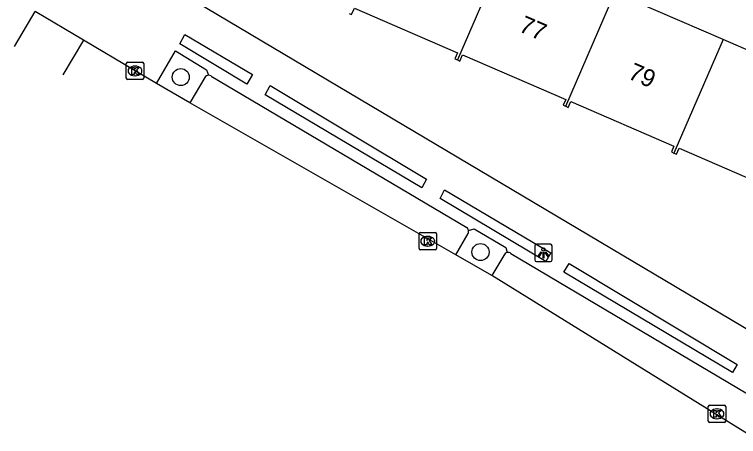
# Model space of a CAD drawing. Extents: x 162812 to 163818, y 381639 to 382470.
# Drawn here: x 163388.53 to 163430.15, y 381808.82 to 381833.08 of the extents above; entities that cross this region are included whole.
import ezdxf

# ---------------------------------------------------------------- set-up
doc = ezdxf.new("R2010")
doc.units = 0
for name, color, linetype in [('IMGEO_Boom', 7, 'Continuous'), ('IMGEO_Kolk', 7, 'Continuous'), ('IMGEO_Lichtpunt', 7, 'Continuous'), ('IMGEO_Pand', 7, 'Continuous'), ('IMGEO_Pand_nummerreeks', 7, 'Continuous'), ('IMGEO_Parkeervlak_open', 7, 'Continuous'), ('IMGEO_Rijbaan_lokaal_gesloten', 7, 'Continuous'), ('IMGEO_Rijbaan_lokaal_open', 7, 'Continuous'), ('IMGEO_Voetpad_open', 7, 'Continuous')]:
    doc.layers.add(name, color=color, linetype=linetype)

msp = doc.modelspace()

# ---------------------------------------------------------------- linework, layer by layer
at = {"layer": 'IMGEO_Boom'}
for centre in [(163398.089, 381829.482), (163415.32, 381819.425)]:
    msp.add_circle(centre, 0.489, dxfattribs=at)
at = {"layer": 'IMGEO_Kolk'}
for p, q in [((163394.958, 381829.41), (163394.958, 381830.262)), ((163395.033, 381830.336), (163395.885, 381830.336)), ((163395.959, 381830.262), (163395.959, 381829.41)), ((163395.446, 381830.116), (163395.471, 381830.116)), ((163395.469, 381829.556), (163395.444, 381829.556)), ((163395.885, 381829.336), (163395.033, 381829.336)), ((163411.785, 381819.621), (163411.785, 381820.473)), ((163411.86, 381820.547), (163412.712, 381820.547)), ((163412.273, 381820.327), (163412.298, 381820.327)), ((163412.786, 381820.473), (163412.786, 381819.621)), ((163412.712, 381819.547), (163411.86, 381819.547)), ((163412.296, 381819.767), (163412.271, 381819.767)), ((163428.415, 381809.699), (163428.415, 381810.551)), ((163428.49, 381810.625), (163429.342, 381810.625)), ((163428.903, 381810.405), (163428.928, 381810.405)), ((163429.416, 381810.551), (163429.416, 381809.699)), ((163428.926, 381809.845), (163428.901, 381809.845)), ((163429.342, 381809.625), (163428.49, 381809.625))]:
    msp.add_line(p, q, dxfattribs=at)
for points in [[(163394.958, 381829.41), (163394.958, 381830.262)], [(163395.033, 381830.336), (163395.885, 381830.336)], [(163395.959, 381830.262), (163395.959, 381829.41)], [(163395.279, 381830.036), (163395.402, 381830.036), (163395.402, 381829.885), (163395.532, 381830.036), (163395.696, 381830.036), (163395.55, 381829.885), (163395.703, 381829.636), (163395.551, 381829.636), (163395.466, 381829.8), (163395.402, 381829.733), (163395.402, 381829.636), (163395.279, 381829.636), (163395.279, 381830.036)], [(163395.885, 381829.336), (163395.033, 381829.336)], [(163411.785, 381819.621), (163411.785, 381820.473)], [(163411.86, 381820.547), (163412.712, 381820.547)], [(163412.106, 381820.247), (163412.229, 381820.247), (163412.229, 381820.096), (163412.359, 381820.247), (163412.523, 381820.247), (163412.377, 381820.096), (163412.53, 381819.847), (163412.378, 381819.847), (163412.293, 381820.011), (163412.229, 381819.944), (163412.229, 381819.847), (163412.106, 381819.847), (163412.106, 381820.247)], [(163412.786, 381820.473), (163412.786, 381819.621)], [(163412.712, 381819.547), (163411.86, 381819.547)], [(163428.415, 381809.699), (163428.415, 381810.551)], [(163428.49, 381810.625), (163429.342, 381810.625)], [(163428.736, 381810.325), (163428.859, 381810.325), (163428.859, 381810.174), (163428.989, 381810.325), (163429.153, 381810.325), (163429.007, 381810.174), (163429.16, 381809.925), (163429.008, 381809.925), (163428.923, 381810.089), (163428.859, 381810.022), (163428.859, 381809.925), (163428.736, 381809.925), (163428.736, 381810.325)], [(163429.416, 381810.551), (163429.416, 381809.699)], [(163429.342, 381809.625), (163428.49, 381809.625)]]:
    msp.add_lwpolyline(points, dxfattribs=at)
for centre, start, end in [((163395.035, 381830.26), 91.552, 178.448), ((163395.035, 381830.26), 91.552, 178.448), ((163395.883, 381830.26), 1.552, 88.448), ((163395.883, 381830.26), 1.552, 88.448), ((163395.035, 381829.412), 181.552, 268.448), ((163395.035, 381829.412), 181.552, 268.448), ((163395.883, 381829.412), 271.552, 358.448), ((163395.883, 381829.412), 271.552, 358.448), ((163411.862, 381820.471), 91.552, 178.448), ((163411.862, 381820.471), 91.552, 178.448), ((163412.71, 381820.471), 1.552, 88.448), ((163412.71, 381820.471), 1.552, 88.448), ((163411.862, 381819.623), 181.552, 268.448), ((163411.862, 381819.623), 181.552, 268.448), ((163412.71, 381819.623), 271.552, 358.448), ((163412.71, 381819.623), 271.552, 358.448), ((163428.492, 381810.549), 91.552, 178.448), ((163428.492, 381810.549), 91.552, 178.448), ((163429.34, 381810.549), 1.552, 88.448), ((163429.34, 381810.549), 1.552, 88.448), ((163428.492, 381809.701), 181.552, 268.448), ((163428.492, 381809.701), 181.552, 268.448), ((163429.34, 381809.701), 271.552, 358.448), ((163429.34, 381809.701), 271.552, 358.448)]:
    msp.add_arc(centre, 0.0765, start, end, dxfattribs=at)
for centre, major_axis, ratio, start_param, end_param in [((163395.445, 381829.836), (-0.387, 0.002), 0.722429, 4.712389, 7.853982), ((163395.47, 381829.836), (-0.39, 0.002), 0.717154, 1.570796, 4.712389), ((163412.272, 381820.047), (-0.387, 0.002), 0.722429, 4.712389, 7.853982), ((163412.297, 381820.047), (-0.39, 0.002), 0.717154, 1.570796, 4.712389), ((163428.902, 381810.125), (-0.387, 0.002), 0.722429, 4.712389, 7.853982), ((163428.927, 381810.125), (-0.39, 0.002), 0.717154, 1.570796, 4.712389)]:
    msp.add_ellipse(centre, major_axis=major_axis, ratio=ratio, start_param=start_param, end_param=end_param, dxfattribs=at)
at = {"layer": 'IMGEO_Lichtpunt'}
for p, q in [((163419.341, 381819.874), (163418.533, 381819.874)), ((163419.341, 381819.874), (163418.533, 381819.874)), ((163418.439, 381819.779), (163418.439, 381818.972)), ((163418.439, 381819.779), (163418.439, 381818.972)), ((163419.435, 381818.972), (163419.435, 381819.779)), ((163419.435, 381818.972), (163419.435, 381819.779)), ((163418.533, 381818.878), (163419.341, 381818.878)), ((163418.533, 381818.878), (163419.341, 381818.878))]:
    msp.add_line(p, q, dxfattribs=at)
for points in [[(163418.813, 381819.443), (163418.852, 381819.415), (163418.664, 381819.153), (163418.626, 381819.18), (163418.813, 381819.443)], [(163418.915, 381819.395), (163418.962, 381819.395), (163418.962, 381819.073), (163418.915, 381819.073), (163418.915, 381819.395)], [(163419.025, 381819.415), (163419.063, 381819.442), (163419.25, 381819.18), (163419.211, 381819.152), (163419.025, 381819.415)]]:
    msp.add_lwpolyline(points, dxfattribs=at)
msp.add_circle((163418.938, 381819.577), 0.0994, dxfattribs=at)
for centre, start, end in [((163418.533, 381819.779), 90, 180), ((163418.533, 381819.779), 90, 180), ((163419.341, 381819.779), 0, 90), ((163419.341, 381819.779), 0, 90), ((163418.533, 381818.972), 180, 270), ((163418.533, 381818.972), 180, 270), ((163419.341, 381818.972), 270, 0), ((163419.341, 381818.972), 270, 360)]:
    msp.add_arc(centre, 0.0946, start, end, dxfattribs=at)
at = {"layer": 'IMGEO_Pand'}
for points in [[(163416.834, 381837.028), (163413.99, 381830.465)], [(163420.221, 381827.804), (163423.05, 381834.333)], [(163429.266, 381831.638), (163423.05, 381834.333)], [(163407.765, 381833.138), (163407.912, 381833.075), (163408.07, 381833.439), (163413.996, 381830.882), (163413.843, 381830.529), (163413.99, 381830.465)], [(163429.266, 381831.638), (163426.44, 381825.116)], [(163435.482, 381828.943), (163429.266, 381831.638)], [(163413.99, 381830.465), (163414.137, 381830.401), (163414.29, 381830.755), (163420.217, 381828.198), (163420.074, 381827.868), (163420.221, 381827.804)], [(163420.221, 381827.804), (163420.368, 381827.74), (163420.511, 381828.071), (163426.438, 381825.514), (163426.293, 381825.18), (163426.44, 381825.116)], [(163426.44, 381825.116), (163426.587, 381825.052), (163426.732, 381825.387), (163432.658, 381822.83), (163432.518, 381822.507), (163432.665, 381822.443)]]:
    msp.add_lwpolyline(points, dxfattribs=at)
at = {"layer": 'IMGEO_Parkeervlak_open'}
for points in [[(163399.48, 381829.459), (163398.609, 381827.994)], [(163413.902, 381819.257), (163414.615, 381820.483)], [(163416.665, 381819.235), (163415.975, 381818.069)]]:
    msp.add_lwpolyline(points, dxfattribs=at)
for centre, radius, start, end in [((163399.696, 381829.335), 0.249, 93.3052, 150.1942), ((163414.332, 381820.606), 0.308, 336.5018, 11.8331), ((163416.908, 381819.137), 0.262, 100.6135, 158.1252)]:
    msp.add_arc(centre, radius, start, end, dxfattribs=at)
at = {"layer": 'IMGEO_Rijbaan_lokaal_gesloten'}
for points in [[(163388.531, 381831.246), (163389.72, 381833.25)], [(163392.489, 381831.604), (163389.72, 381833.25)], [(163392.489, 381831.604), (163391.302, 381829.601)]]:
    msp.add_lwpolyline(points, dxfattribs=at)
at = {"layer": 'IMGEO_Rijbaan_lokaal_open'}
for points in [[(163396.691, 381829.107), (163395.459, 381829.836), (163392.489, 381831.604)], [(163398.609, 381827.994), (163396.691, 381829.107)], [(163413.902, 381819.257), (163398.609, 381827.994)], [(163415.975, 381818.069), (163413.902, 381819.257)], [(163430.921, 381808.822), (163415.975, 381818.069)]]:
    msp.add_lwpolyline(points, dxfattribs=at)
at = {"layer": 'IMGEO_Voetpad_open'}
for points in [[(163395.819, 381835.705), (163436.629, 381811.45)], [(163398.324, 381831.926), (163402.208, 381829.635), (163401.897, 381829.068), (163398.029, 381831.389), (163398.324, 381831.926)], [(163396.691, 381829.107), (163397.779, 381830.986), (163399.575, 381829.895), (163399.682, 381829.584)], [(163399.834, 381829.543), (163414.526, 381820.845)], [(163403.238, 381828.994), (163412.22, 381823.608), (163411.956, 381823.122), (163402.941, 381828.464), (163403.238, 381828.994)], [(163413.257, 381823.001), (163419.357, 381819.373), (163419.074, 381818.874), (163412.996, 381822.5), (163413.257, 381823.001)], [(163414.634, 381820.669), (163414.959, 381820.767), (163416.785, 381819.695), (163416.86, 381819.395)], [(163417.068, 381819.348), (163431.71, 381810.654)], [(163420.415, 381818.757), (163430.078, 381812.97), (163429.799, 381812.496), (163420.12, 381818.266), (163420.415, 381818.757)]]:
    msp.add_lwpolyline(points, dxfattribs=at)
for centre, radius, start, end in [((163399.697, 381829.337), 0.248, 56.3613, 93.4477), ((163414.328, 381820.602), 0.313, 12.3034, 50.7662), ((163416.91, 381819.131), 0.269, 53.8744, 100.66)]:
    msp.add_arc(centre, radius, start, end, dxfattribs=at)

# ---------------------------------------------------------------- texts
at = {"layer": 'IMGEO_Pand_nummerreeks'}
for s, p in [('77', (163417.467, 381832.129)), ('79', (163423.741, 381829.421))]:
    msp.add_text(s, height=1, rotation=336.6577, dxfattribs=at).set_placement(p)

doc.saveas('drawing.dxf')
